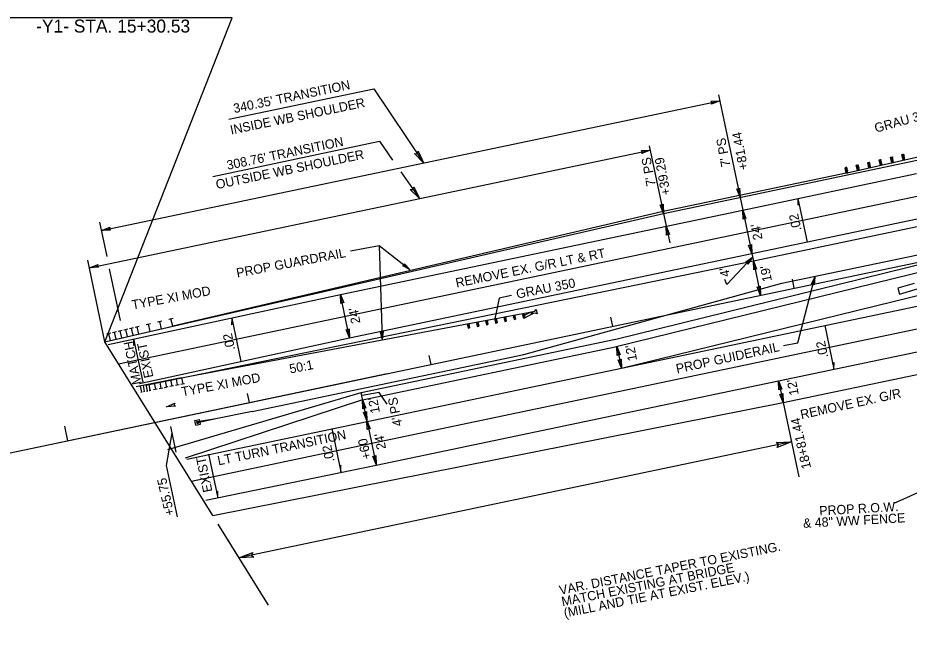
# Model space of a CAD drawing. Extents: x 2389099 to 2405615, y 552200 to 573532.
# Drawn here: x 2390180.4 to 2390660.7, y 552379.6 to 552710.1 of the extents above; entities that cross this region are included whole.
import ezdxf

# ---------------------------------------------------------------- set-up
doc = ezdxf.new("R2010")
doc.units = 0
for name, color, linetype in [('Default', 7, 'Continuous'), ('Old_Level_11', 7, 'Continuous'), ('Old_Level_22', 7, 'Continuous'), ('Prop Cable Guiderail Anchor Unit CELL', 7, 'Continuous'), ('Prop Cable Guiderail Double Face', 7, 'Continuous'), ('Prop Dimension', 7, 'Continuous'), ('Prop Dimension Text', 7, 'Continuous'), ('Prop DSN Text', 7, 'Continuous'), ('Prop EOT', 7, 'Continuous'), ('Prop GRAU 350 Approach CELL', 7, 'Continuous'), ('Prop Guardrail', 7, 'Continuous'), ('Prop Guardrail Anchor Unit CELL', 7, 'Continuous'), ('Prop Horizontal Alignment', 7, 'Continuous'), ('Prop Horizontal Alignment Tick Large', 7, 'Continuous'), ('Prop Horizontal Alignment Tick Small', 7, 'Continuous'), ('Prop Lane Arrow Left Turn CELL', 7, 'Continuous'), ('Prop Lane Lines', 7, 'Continuous'), ('Prop Structure Anchor Unit CELL', 7, 'Continuous'), ('Prop Super Arrow 1 Lane CELL', 7, 'Continuous'), ('Prop Superelevation Label', 7, 'Continuous')]:
    doc.layers.add(name, color=color, linetype=linetype)

# ---------------------------------------------------------------- blocks, each defined once
blk = doc.blocks.new('TERM')
at = {"layer": 'Old_Level_11'}
blk.add_lwpolyline([(-0.01375, 0.00225), (0, 0), (-0.01375, -0.0025), (-0.012, 0)], close=True, dxfattribs=at)
blk = doc.blocks.new('350 GRAU TR')
at = {"layer": 'Prop Guardrail Anchor Unit CELL'}
for p, q in [((0.45, -0.01), (47.19, -0.94)), ((2.99, -0.06), (2.93, -3.06)), ((3.96, -1.58), (2.93, -3.06)), ((2.93, -3.06), (3.93, -3.08)), ((2.96, -1.56), (3.99, -0.08)), ((2.96, -1.56), (3.96, -1.58)), ((3.93, -3.08), (2.96, -1.56)), ((2.99, -0.06), (3.99, -0.08)), ((3.96, -1.58), (2.99, -0.06)), ((3.99, -0.08), (3.93, -3.08)), ((3.99, -0.08), (3.96, -1.58)), ((9.29, -0.19), (9.23, -3.24)), ((10.26, -1.73), (9.23, -3.24)), ((9.23, -3.24), (10.23, -3.26)), ((9.26, -1.71), (10.29, -0.21)), ((9.26, -1.71), (10.26, -1.73)), ((10.23, -3.26), (9.26, -1.71)), ((9.29, -0.19), (10.26, -1.73)), ((10.29, -0.21), (10.23, -3.26)), ((15.59, -0.31), (15.53, -3.36)), ((16.56, -1.86), (15.53, -3.36)), ((15.53, -3.36), (16.53, -3.38)), ((15.56, -1.84), (16.59, -0.33)), ((15.56, -1.84), (16.56, -1.86)), ((16.53, -3.38), (15.56, -1.84)), ((15.59, -0.31), (16.56, -1.86)), ((16.59, -0.33), (16.53, -3.38)), ((21.89, -0.44), (21.83, -3.47)), ((22.86, -1.98), (21.83, -3.47)), ((21.83, -3.47), (22.83, -3.49)), ((21.86, -1.96), (22.89, -0.46)), ((21.86, -1.96), (22.86, -1.98)), ((22.83, -3.49), (21.86, -1.96)), ((21.89, -0.44), (22.89, -0.46)), ((21.89, -0.44), (22.86, -1.98)), ((22.89, -0.46), (22.83, -3.49)), ((28.19, -0.56), (28.13, -3.7)), ((29.16, -2.15), (28.13, -3.7)), ((28.13, -3.7), (29.13, -3.72)), ((28.16, -2.13), (29.19, -0.58)), ((28.16, -2.13), (29.16, -2.15)), ((29.13, -3.72), (28.16, -2.13)), ((28.19, -0.56), (29.16, -2.15)), ((29.19, -0.58), (29.13, -3.72)), ((34.49, -0.69), (34.43, -3.69)), ((35.46, -2.21), (34.43, -3.69)), ((34.43, -3.69), (35.43, -3.71)), ((34.46, -2.19), (35.49, -0.71)), ((34.46, -2.19), (35.46, -2.21)), ((35.43, -3.71), (34.46, -2.19)), ((34.49, -0.69), (35.46, -2.21)), ((35.49, -0.71), (35.43, -3.71)), ((40.79, -0.82), (40.73, -3.88)), ((41.76, -2.37), (40.73, -3.88)), ((40.73, -3.88), (41.73, -3.9)), ((40.76, -2.35), (41.79, -0.84)), ((40.76, -2.35), (41.76, -2.37)), ((41.73, -3.9), (40.76, -2.35)), ((40.79, -0.82), (41.76, -2.37)), ((41.79, -0.84), (41.73, -3.9)), ((41.73, -3.9), (46.66, -2.43)), ((41.76, -2.37), (46.69, -0.93)), ((46.69, -0.93), (46.66, -2.43)), ((47.69, -0.95), (46.66, -2.43)), ((46.66, -2.43), (47.16, -2.44)), ((46.66, -2.43), (47.66, -2.45)), ((47.66, -2.45), (46.69, -0.93)), ((47.22, -1.63), (47.22, -1.02)), ((47.22, -1.02), (49.27, -1.02)), ((47.22, -2.24), (47.22, -1.63)), ((49.26, -2.25), (47.22, -2.24)), ((47.69, -0.95), (47.66, -2.45)), ((50.44, -3.11), (49.26, -2.25)), ((49.27, -1.02), (50.45, -0.17)), ((50.45, -0.17), (50.44, -3.11))]:
    blk.add_line(p, q, dxfattribs=at)

msp = doc.modelspace()

# ---------------------------------------------------------------- linework, layer by layer
at = {"layer": 'Prop Cable Guiderail Anchor Unit CELL'}
for p, q in [((2390287.09, 552494.07), (2390277.26, 552492.38)), ((2390287.09, 552494.07), (2390277.28, 552492.12)), ((2390287.09, 552494.07), (2390277.32, 552491.89)), ((2390306.71, 552497.96), (2390287.09, 552494.07)), ((2390287.09, 552494.07), (2390287.09, 552494.07)), ((2390275.81, 552493.11), (2390278.26, 552493.59)), ((2390276.3, 552490.66), (2390275.81, 552493.11)), ((2390276.3, 552490.66), (2390278.75, 552491.14)), ((2390276.87, 552492.57), (2390277.49, 552492.7)), ((2390277.07, 552491.55), (2390276.87, 552492.57)), ((2390277.07, 552491.55), (2390277.69, 552491.67)), ((2390277.69, 552491.67), (2390277.49, 552492.7)), ((2390278.75, 552491.14), (2390278.26, 552493.59))]:
    msp.add_line(p, q, dxfattribs=at)
at = {"layer": 'Prop Cable Guiderail Double Face'}
for p, q in [((2390592.08, 552567.02), (2390668.8, 552583.11)), ((2390453, 552528.65), (2390592.08, 552567.02)), ((2390306.71, 552497.96), (2390453, 552528.65))]:
    msp.add_line(p, q, dxfattribs=at)
at = {"layer": 'Prop Dimension'}
for p, q in [((2390294.05, 552655.46), (2390372.28, 552671.89)), ((2390372.28, 552671.89), (2390399.03, 552631.87)), ((2390557.96, 552668.52), (2390570.96, 552606.53)), ((2390225.52, 552595.47), (2390558.62, 552665.35)), ((2390285.52, 552624.66), (2390375.34, 552643.54)), ((2390375.34, 552643.54), (2390382.34, 552633.45)), ((2390218.95, 552575.38), (2390521.13, 552638.78)), ((2390520.65, 552641.08), (2390529.71, 552597.87)), ((2390386.69, 552627.18), (2390396.74, 552612.68)), ((2390528.28, 552604.72), (2390531.65, 552588.8)), ((2390570.96, 552606.53), (2390575.89, 552583.04)), ((2390228.46, 552581.47), (2390224.57, 552600.02)), ((2390562.36, 552566.33), (2390576.19, 552581.14)), ((2390575.89, 552583.04), (2390576.71, 552579.12)), ((2390227.33, 552535.41), (2390218.07, 552579.58)), ((2390576.71, 552579.12), (2390580.61, 552560.53)), ((2390235.69, 552546.98), (2390229.87, 552574.74)), ((2390562.36, 552566.33), (2390561.38, 552569.13)), ((2390359.17, 552537.57), (2390354.24, 552561.06)), ((2390503.17, 552533.04), (2390505.63, 552521.3)), ((2389717.95, 552379.55), (2390379.47, 552518.33)), ((2390590.26, 552514.53), (2390592.73, 552502.78)), ((2390368.61, 552492.55), (2390365.33, 552508.21)), ((2390375.08, 552508.26), (2390366, 552506.58)), ((2390379.46, 552501.87), (2390375.08, 552508.26)), ((2390592.73, 552502.78), (2390601.15, 552462.66)), ((2390262.67, 552489.82), (2390265.57, 552475.99)), ((2390368.61, 552492.55), (2390373.54, 552469.06)), ((2390263.39, 552486.36), (2390260.4, 552468.83)), ((2390597.19, 552481.53), (2390299.45, 552419.07)), ((2390260.4, 552468.83), (2390266.21, 552441.11)), ((2390288.17, 552437.19), (2390315.36, 552393.5))]:
    msp.add_line(p, q, dxfattribs=at)
for points in [[(2390553.74, 552665.13), (2390558.62, 552665.35), (2390554.07, 552663.56), (2390554.49, 552664.47)], [(2390516.25, 552638.56), (2390521.13, 552638.78), (2390516.58, 552636.99), (2390517, 552637.9)], [(2390569.32, 552618.26), (2390569.53, 552613.38), (2390567.75, 552617.93), (2390568.66, 552617.51)], [(2390528.07, 552609.61), (2390528.28, 552604.72), (2390526.5, 552609.28), (2390527.41, 552608.86)], [(2390571.17, 552601.64), (2390570.96, 552606.53), (2390572.74, 552601.97), (2390571.83, 552602.39)], [(2390230.4, 552595.72), (2390225.52, 552595.47), (2390230.06, 552597.29), (2390229.64, 552596.38)], [(2390529.92, 552592.99), (2390529.71, 552597.87), (2390531.49, 552593.32), (2390530.58, 552593.74)], [(2390575.69, 552587.92), (2390575.89, 552583.04), (2390574.12, 552587.59), (2390575.02, 552587.17)], [(2390572.55, 552578.38), (2390576.19, 552581.14), (2390573.68, 552577.29), (2390573.49, 552578.25)], [(2390223.83, 552575.64), (2390218.95, 552575.38), (2390223.49, 552577.21), (2390223.07, 552576.29)], [(2390576.92, 552574.24), (2390576.71, 552579.12), (2390578.49, 552574.57), (2390577.58, 552574.99)], [(2390354.45, 552556.18), (2390354.24, 552561.06), (2390356.02, 552556.51), (2390355.11, 552556.93)], [(2390580.41, 552565.41), (2390580.61, 552560.53), (2390578.84, 552565.08), (2390579.75, 552564.66)], [(2390358.96, 552542.46), (2390359.17, 552537.57), (2390357.39, 552542.13), (2390358.3, 552541.7)], [(2390503.37, 552528.16), (2390503.17, 552533.04), (2390504.94, 552528.48), (2390504.03, 552528.91)], [(2390505.43, 552526.18), (2390505.63, 552521.3), (2390503.86, 552525.85), (2390504.76, 552525.43)], [(2390590.47, 552509.64), (2390590.26, 552514.53), (2390592.04, 552509.97), (2390591.13, 552510.4)], [(2390366.35, 552499.41), (2390366.15, 552504.3), (2390367.93, 552499.74), (2390367.02, 552500.16)], [(2390592.52, 552507.67), (2390592.73, 552502.78), (2390590.95, 552507.34), (2390591.86, 552506.92)], [(2390265.3, 552500.79), (2390260.42, 552500.53), (2390264.96, 552502.36), (2390264.54, 552501.44)], [(2390368.3, 552497.94), (2390368.51, 552493.06), (2390366.73, 552497.62), (2390367.64, 552497.19)], [(2390368.71, 552488.18), (2390368.51, 552493.06), (2390370.28, 552488.51), (2390369.37, 552488.93)], [(2390589.05, 552481.19), (2390597.19, 552481.53), (2390589.59, 552478.57), (2390590.3, 552480.08)], [(2390373.28, 552474.22), (2390373.48, 552469.34), (2390371.71, 552473.89), (2390372.62, 552473.47)], [(2390307.59, 552419.41), (2390299.45, 552419.07), (2390307.04, 552422.03), (2390306.33, 552420.51)]]:
    msp.add_lwpolyline(points, close=True, dxfattribs=at)
at = {"layer": 'Prop Dimension Text'}
for p, q in [((2390295.92, 552710.1), (2390175.58, 552710.1)), ((2390227.33, 552535.41), (2390295.92, 552710.1))]:
    msp.add_line(p, q, dxfattribs=at)
at = {"layer": 'Prop DSN Text'}
for p, q in [((2390359.59, 552584.52), (2390375.09, 552587.42)), ((2390375.09, 552587.42), (2390391.57, 552574.5)), ((2390375.09, 552587.42), (2390376.77, 552536.86)), ((2390600.66, 552534.91), (2390609.76, 552570.37)), ((2390439.69, 552559.07), (2390437.33, 552547.96)), ((2390446.42, 552560.41), (2390439.69, 552559.07)), ((2390593.03, 552533.45), (2390600.66, 552534.91)), ((2390652.56, 552448.6), (2390691.44, 552465.86))]:
    msp.add_line(p, q, dxfattribs=at)
at = {"layer": 'Prop EOT'}
for p, q in [((2390528.28, 552604.72), (2390692.03, 552639.08)), ((2390570.96, 552606.53), (2390664.65, 552626.18)), ((2390575.89, 552583.04), (2390725.14, 552614.35)), ((2390576.71, 552579.12), (2390725.97, 552610.43)), ((2390227.33, 552535.41), (2390528.28, 552604.72)), ((2390354.24, 552561.06), (2390570.96, 552606.53)), ((2390501.81, 552536.83), (2390729.13, 552592.69)), ((2390502.77, 552532.95), (2390730.08, 552588.81)), ((2390359.17, 552537.57), (2390575.89, 552583.04)), ((2390249.33, 552512.12), (2390576.71, 552579.12)), ((2390229.14, 552534.09), (2390354.24, 552561.06)), ((2390590.26, 552514.53), (2390739.52, 552545.84)), ((2390246.01, 552512.97), (2390359.17, 552537.57)), ((2390365.33, 552508.21), (2390502.35, 552536.96)), ((2390285.51, 552441.93), (2390227.33, 552535.41)), ((2390366.15, 552504.3), (2390503.17, 552533.04)), ((2390592.73, 552502.78), (2390741.98, 552534.09)), ((2390373.54, 552469.06), (2390590.26, 552514.53)), ((2390261.23, 552477.52), (2390365.33, 552508.21)), ((2390366.15, 552504.3), (2390270.59, 552472.76)), ((2390285.51, 552441.93), (2390592.73, 552502.78)), ((2390281.72, 552450.21), (2390373.54, 552469.06))]:
    msp.add_line(p, q, dxfattribs=at)
at = {"layer": 'Prop GRAU 350 Approach CELL'}
for p, q in [((2390627.2, 552626.5), (2390675.97, 552637.61)), ((2390644.47, 552633.56), (2390645.45, 552633.78)), ((2390645.15, 552630.59), (2390644.47, 552633.56)), ((2390645.79, 552632.29), (2390644.47, 552633.56)), ((2390645.45, 552633.78), (2390644.81, 552632.07)), ((2390646.12, 552630.81), (2390645.45, 552633.78)), ((2390650.62, 552634.95), (2390651.59, 552635.17)), ((2390651.29, 552631.99), (2390650.62, 552634.95)), ((2390651.93, 552633.69), (2390650.62, 552634.95)), ((2390651.59, 552635.17), (2390650.96, 552633.47)), ((2390650.96, 552633.47), (2390651.93, 552633.69)), ((2390650.96, 552633.47), (2390652.27, 552632.21)), ((2390651.29, 552631.99), (2390651.93, 552633.69)), ((2390652.27, 552632.21), (2390651.59, 552635.17)), ((2390656.74, 552636.44), (2390657.72, 552636.67)), ((2390657.44, 552633.39), (2390656.74, 552636.44)), ((2390658.06, 552635.14), (2390656.74, 552636.44)), ((2390657.72, 552636.67), (2390657.09, 552634.91)), ((2390657.09, 552634.91), (2390658.06, 552635.14)), ((2390657.09, 552634.91), (2390658.41, 552633.61)), ((2390657.44, 552633.39), (2390658.06, 552635.14)), ((2390658.41, 552633.61), (2390657.72, 552636.67)), ((2390627.09, 552629.54), (2390626.11, 552629.34)), ((2390626.72, 552626.4), (2390626.11, 552629.34)), ((2390626.11, 552629.34), (2390627.39, 552628.07)), ((2390626.41, 552627.87), (2390627.09, 552629.54)), ((2390627.69, 552626.6), (2390627.09, 552629.54)), ((2390632.19, 552630.71), (2390633.17, 552630.93)), ((2390632.86, 552627.79), (2390632.19, 552630.71)), ((2390633.5, 552629.47), (2390632.19, 552630.71)), ((2390633.17, 552630.93), (2390632.53, 552629.25)), ((2390632.53, 552629.25), (2390633.5, 552629.47)), ((2390632.53, 552629.25), (2390633.84, 552628.01)), ((2390633.5, 552629.47), (2390632.86, 552627.79)), ((2390633.84, 552628.01), (2390633.17, 552630.93)), ((2390633.84, 552628.01), (2390633.5, 552629.47)), ((2390638.33, 552632.16), (2390639.3, 552632.39)), ((2390639, 552629.19), (2390638.33, 552632.16)), ((2390639.64, 552630.9), (2390638.33, 552632.16)), ((2390639.3, 552632.39), (2390638.67, 552630.68)), ((2390638.67, 552630.68), (2390639.64, 552630.9)), ((2390638.67, 552630.68), (2390639.98, 552629.41)), ((2390639, 552629.19), (2390639.64, 552630.9)), ((2390639.98, 552629.41), (2390639.3, 552632.39)), ((2390644.81, 552632.07), (2390645.79, 552632.29)), ((2390644.81, 552632.07), (2390646.12, 552630.81)), ((2390645.15, 552630.59), (2390645.79, 552632.29)), ((2390651.29, 552631.99), (2390652.27, 552632.21)), ((2390626.41, 552627.87), (2390627.39, 552628.07)), ((2390627.69, 552626.6), (2390626.41, 552627.87)), ((2390627.39, 552628.07), (2390626.72, 552626.4)), ((2390626.72, 552626.4), (2390627.69, 552626.6)), ((2390632.86, 552627.79), (2390633.84, 552628.01))]:
    msp.add_line(p, q, dxfattribs=at)
at = {"layer": 'Prop Guardrail'}
for p, q in [((2390626.72, 552626.4), (2390528.07, 552605.7)), ((2390528.05, 552605.7), (2390263.85, 552543.95)), ((2390273.12, 552516.96), (2390420.54, 552544.83))]:
    msp.add_line(p, q, dxfattribs=at)
at = {"layer": 'Prop Horizontal Alignment'}
msp.add_line((2389717.95, 552379.55), (2390729.87, 552591.84), dxfattribs=at)
at = {"layer": 'Prop Horizontal Alignment Tick Large'}
msp.add_line((2390207.3, 552482.21), (2390205.66, 552490.04), dxfattribs=at)
at = {"layer": 'Prop Horizontal Alignment Tick Small'}
for p, q in [((2390598.78, 552564.34), (2390597.75, 552569.23)), ((2390500.91, 552543.81), (2390499.88, 552548.7)), ((2390403.04, 552523.27), (2390402.01, 552528.17)), ((2390305.17, 552502.74), (2390304.14, 552507.64))]:
    msp.add_line(p, q, dxfattribs=at)
at = {"layer": 'Prop Lane Arrow Left Turn CELL'}
for p, q in [((2390663.33, 552567), (2390654.56, 552564.39)), ((2390654.56, 552564.39), (2390655.5, 552561.23)), ((2390655.5, 552561.23), (2390665.61, 552564.24))]:
    msp.add_line(p, q, dxfattribs=at)
at = {"layer": 'Prop Lane Lines'}
for p, q in [((2390234.62, 552523.7), (2390722.68, 552626.09)), ((2390505.63, 552521.3), (2390732.94, 552577.16)), ((2390505.63, 552521.3), (2390734.59, 552569.33)), ((2390371.08, 552480.81), (2390737.05, 552557.58)), ((2390368.61, 552492.55), (2390505.63, 552521.3)), ((2390271.53, 552472.19), (2390368.61, 552492.55)), ((2390274, 552460.44), (2390371.08, 552480.81))]:
    msp.add_line(p, q, dxfattribs=at)
at = {"layer": 'Prop Structure Anchor Unit CELL'}
for p, q in [((2390255.72, 552546.2), (2390257.95, 552546.72)), ((2390257.75, 552542.57), (2390256.84, 552546.46)), ((2390261.81, 552547.63), (2390264.04, 552548.15)), ((2390263.84, 552544), (2390262.92, 552547.89)), ((2390227.33, 552535.41), (2390263.84, 552544)), ((2390234.43, 552541.19), (2390236.66, 552541.71)), ((2390237.47, 552541.91), (2390239.7, 552542.43)), ((2390239.5, 552538.27), (2390238.59, 552542.17)), ((2390240.51, 552542.62), (2390242.74, 552543.15)), ((2390242.54, 552538.99), (2390241.63, 552542.88)), ((2390243.56, 552543.34), (2390245.79, 552543.86)), ((2390245.59, 552539.7), (2390244.67, 552543.6)), ((2390249.64, 552544.77), (2390251.87, 552545.29)), ((2390251.67, 552541.14), (2390250.75, 552545.03)), ((2390228.35, 552539.76), (2390230.58, 552540.28)), ((2390230.38, 552536.13), (2390229.46, 552540.02)), ((2390231.39, 552540.48), (2390233.62, 552541)), ((2390233.42, 552536.84), (2390232.5, 552540.74)), ((2390236.46, 552537.56), (2390235.54, 552541.45)), ((2390268.6, 552516.12), (2390244.1, 552511.2)), ((2390253.9, 552513.17), (2390254.55, 552509.95)), ((2390256.84, 552513.76), (2390257.49, 552510.54)), ((2390259.78, 552514.35), (2390260.43, 552511.13)), ((2390262.72, 552514.94), (2390263.37, 552511.72)), ((2390265.66, 552515.53), (2390266.31, 552512.31)), ((2390268.27, 552512.71), (2390270.23, 552513.1)), ((2390268.6, 552516.12), (2390269.25, 552512.9)), ((2390246.36, 552511.65), (2390247.01, 552508.43)), ((2390246.64, 552508.36), (2390247.38, 552508.51)), ((2390247.89, 552511.96), (2390248.54, 552508.74)), ((2390248.17, 552508.67), (2390248.91, 552508.82)), ((2390249.43, 552512.27), (2390250.07, 552509.05)), ((2390249.7, 552508.97), (2390250.45, 552509.12)), ((2390250.96, 552512.58), (2390251.61, 552509.36)), ((2390251.23, 552509.28), (2390251.98, 552509.43)), ((2390253.57, 552509.75), (2390255.53, 552510.15)), ((2390256.51, 552510.34), (2390258.47, 552510.74)), ((2390259.45, 552510.93), (2390261.41, 552511.33)), ((2390262.39, 552511.52), (2390264.35, 552511.92)), ((2390265.33, 552512.12), (2390267.29, 552512.51))]:
    msp.add_line(p, q, dxfattribs=at)
at = {"layer": 'Prop Super Arrow 1 Lane CELL'}
for p, q in [((2390600.74, 552612.69), (2390605.65, 552589.28)), ((2390295.67, 552548.27), (2390300.59, 552524.86)), ((2390615.19, 552544.28), (2390620.11, 552520.79)), ((2390242.8, 552537.18), (2390247.71, 552513.77)), ((2390349.5, 552488.85), (2390354.43, 552465.36)), ((2390283.2, 552474.94), (2390288.13, 552451.45))]:
    msp.add_line(p, q, dxfattribs=at)
for points in [[(2390600.74, 552612.69), (2390600.67, 552609.1), (2390601.34, 552609.81)], [(2390295.67, 552548.27), (2390295.61, 552544.68), (2390296.28, 552545.39)], [(2390242.8, 552537.18), (2390242.74, 552533.59), (2390243.41, 552534.29)], [(2390620.11, 552520.79), (2390620.18, 552524.38), (2390619.51, 552523.68)], [(2390354.43, 552465.36), (2390354.49, 552468.95), (2390353.82, 552468.25)], [(2390288.13, 552451.45), (2390288.19, 552455.04), (2390287.52, 552454.34)]]:
    msp.add_lwpolyline(points, close=True, dxfattribs=at)

# ---------------------------------------------------------------- block references
at = {"layer": 'Default'}
for p, xscale, yscale, rotation in [((2390399.03, 552631.87), 500, 500.00000000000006, -56.241478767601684), ((2390396.74, 552612.68), 500.0000000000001, 500, -55.24859334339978)]:
    msp.add_blockref('TERM', p, dxfattribs=dict(at, xscale=xscale, yscale=yscale, rotation=rotation))
at = {"layer": 'Prop DSN Text'}
for p, xscale, yscale, rotation in [((2390609.76, 552570.37), 300.00000000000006, 299.99999999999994, 75.61524656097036), ((2390376.77, 552536.86), 300, 300.00000000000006, -88.10508888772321)]:
    msp.add_blockref('TERM', p, dxfattribs=dict(at, xscale=xscale, yscale=yscale, rotation=rotation))
at = {"layer": 'Prop EOT', "xscale": 300, "yscale": 300.0000000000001, "rotation": -38.11269275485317}
msp.add_blockref('TERM', (2390391.57, 552574.5), dxfattribs=at)
at = {"layer": 'Prop Guardrail Anchor Unit CELL', "xscale": 0.8, "yscale": 0.7999999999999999, "rotation": 11.748089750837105}
msp.add_blockref('350 GRAU TR', (2390420.18, 552544.76), dxfattribs=at)

# ---------------------------------------------------------------- texts
at = {"layer": 'Old_Level_11'}
for s, p in [('+81.44', (2390573.89, 552628.63)), ("7' PS", (2390564.43, 552630.26)), ("7' PS", (2390524.16, 552619.84)), ('+39.29', (2390532.19, 552614.98))]:
    msp.add_text(s, height=5, rotation=100.6192, dxfattribs=at).set_placement(p)
at = {"layer": 'Old_Level_22'}
for s, rotation, p in [("340.35' TRANSITION ", 11.7115, (2390297.05, 552658.73)), ('INSIDE WB SHOULDER', 11.7115, (2390295.37, 552647.14)), ("308.76' TRANSITION ", 11.7115, (2390293.47, 552628.15)), ('OUTSIDE WB SHOULDER', 11.7115, (2390287.64, 552617.75)), ('VAR. DISTANCE TAPER TO EXISTING.', 11.3251, (2390472.66, 552399.12)), ('MATCH EXISTING AT BRIDGE', 11.3251, (2390473.89, 552392.99)), ('(MILL AND TIE AT EXIST. ELEV.)', 11.3251, (2390475.12, 552386.86))]:
    msp.add_text(s, height=5, rotation=rotation, dxfattribs=at).set_placement(p)
at = {"layer": 'Prop Dimension Text'}
msp.add_text('-Y1- STA. 15+30.53', height=7, dxfattribs=at).set_placement((2390190.26, 552702.15))
for s, rotation, p in [('GRAU 350', 15.4024, (2390642.74, 552648.14)), ("24'", 100.6192, (2390581.71, 552590.88)), ("19'", 100.6192, (2390586.75, 552568.34)), ("4'", 100.6192, (2390564.12, 552570.95)), ('GRAU 350', 11.0784, (2390449.44, 552558.75)), ('TYPE XI MOD', 10.5442, (2390242.26, 552552.88)), ("24'", 100.6192, (2390365.02, 552545.73)), ("12'", 100.6192, (2390514.09, 552525.65)), ('50:1', 11.0784, (2390327.24, 552518.37)), ('TYPE XI MOD', 10.5442, (2390269.04, 552506.08)), ("12'", 100.6192, (2390601.19, 552507.14)), ("12'", 100.6192, (2390375.54, 552497.43)), ("4' PS", 100.6192, (2390387.59, 552490.45)), ('18+81.44', 102.9063, (2390607.87, 552467.58)), ('LT TURN TRANSITION ', 11.7115, (2390288.55, 552468.89)), ("24'", 100.6192, (2390378.82, 552477.95)), ('+60', 102.9063, (2390370.88, 552472.78)), ('+55.75', 102.9063, (2390264.83, 552442.43))]:
    msp.add_text(s, height=5, rotation=rotation, dxfattribs=at).set_placement(p)
at = {"layer": 'Prop DSN Text'}
for s, rotation, p in [('PROP GUARDRAIL', 10.6708, (2390298.64, 552570.1)), ('REMOVE EX. G/R LT & RT', 11.4682, (2390416.81, 552564.71)), ('PROP GUIDERAIL', 12.3027, (2390535.62, 552518.43)), ('REMOVE EX. G/R', 12.3027, (2390602.63, 552493.78)), ('PROP R.O.W.', 3.1353, (2390612.38, 552441.95)), ('& 48" WW FENCE', 3.1353, (2390603.62, 552435.21))]:
    msp.add_text(s, height=5, rotation=rotation, dxfattribs=at).set_placement(p)
at = {"layer": 'Prop Super Arrow 1 Lane CELL'}
for s, p in [('MATCH', (2390247.09, 552512.96)), ('EXIST', (2390253.49, 552516.56))]:
    msp.add_text(s, height=5, rotation=101.848, dxfattribs=at).set_placement(p)
at = {"layer": 'Prop Superelevation Label'}
for s, p in [('.02', (2390602.64, 552595.78)), ('.02', (2390297.57, 552531.36)), ('.02', (2390617.1, 552527.3)), ('.02', (2390351.09, 552471.18)), ('EXIST', (2390285.27, 552454.94))]:
    msp.add_text(s, height=5, rotation=101.848, dxfattribs=at).set_placement(p)

doc.saveas('drawing.dxf')
